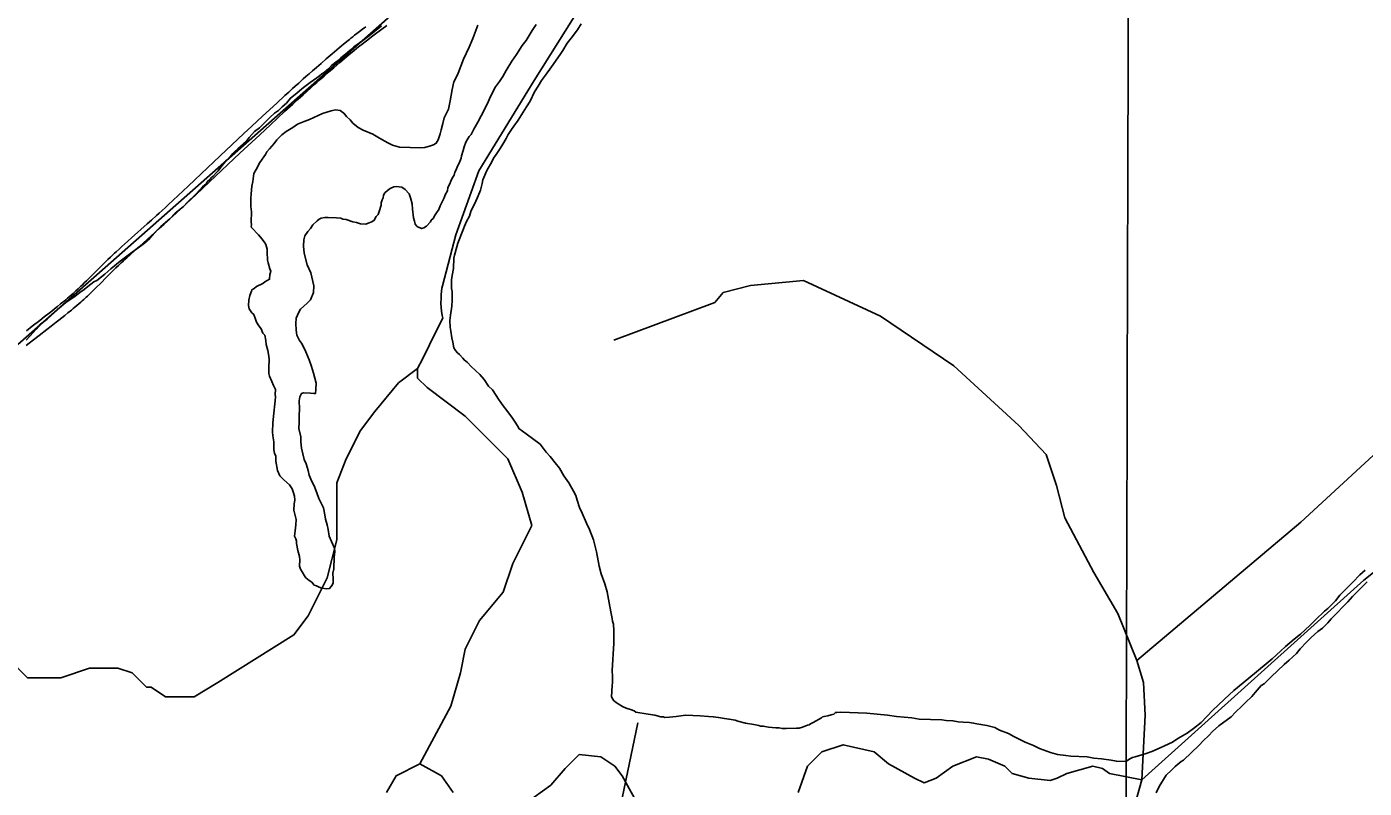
# Model space of a CAD drawing. Extents: x 3161514 to 3199414, y 831166 to 856601.
# Drawn here: x 3178562 to 3182027, y 839247 to 841220 of the extents above; entities that cross this region are included whole.
import ezdxf

# ---------------------------------------------------------------- set-up
doc = ezdxf.new("R2010")
doc.units = 0
for name, color, linetype in [('V-GRID-MAJR', 7, 'Continuous'), ('V-ROAD-CNTR', 7, 'Continuous'), ('V-SITE-VEGE', 7, 'Continuous'), ('V-TOPO-SHOR', 7, 'Continuous')]:
    doc.layers.add(name, color=color, linetype=linetype)

msp = doc.modelspace()

# ---------------------------------------------------------------- linework, layer by layer
at = {"layer": 'V-GRID-MAJR'}
msp.add_spline([(3181402.4, 836589.5), (3181419.2, 842648.4), (3181435.9, 848710.8), (3181452.7, 854773.2), (3181452.7, 854776.7)], degree=3, dxfattribs=at)
at = {"layer": 'V-ROAD-CNTR'}
for points in [[(3179458.3, 841196.4), (3179449.5, 841189.8), (3179442, 841184.1), (3179435.3, 841179), (3179429.6, 841174.5), (3179424.6, 841170.6), (3179420.2, 841167.2), (3179416.4, 841164.2), (3179409.8, 841158.8), (3179404.9, 841154.8), (3179401.2, 841151.8), (3179395.8, 841147.2), (3179390.3, 841142.6), (3179372.7, 841127.4), (3179357.2, 841114.1), (3179343.8, 841102.5), (3179332, 841092.3), (3179321.8, 841083.3), (3179312.8, 841075.5), (3179305, 841068.6), (3179298.2, 841062.6), (3179286.3, 841052), (3179277.4, 841044), (3179270.7, 841038), (3179260.8, 841028.9), (3179250.9, 841019.8), (3179229.8, 841000.4), (3179193, 840966.2), (3179165.4, 840940.6), (3179144.8, 840921.4), (3179113.8, 840892.5), (3179082.9, 840863.6), (3179066.1, 840847.8), (3179051.5, 840834), (3179000.2, 840785.6), (3178974.5, 840761.3), (3178961.7, 840749.2), (3178948.8, 840737.1), (3178940.4, 840729.3), (3178932.5, 840722.1), (3178925.1, 840715.3), (3178918.1, 840708.9), (3178905, 840697.1), (3178893.6, 840686.8), (3178853.4, 840651), (3178843.3, 840642), (3178828.4, 840628.6), (3178820.9, 840621.8), (3178813.5, 840615.1), (3178809.7, 840611.5), (3178806, 840608.1), (3178802.4, 840604.8), (3178799, 840601.5), (3178792.4, 840595.2), (3178786.3, 840589.1), (3178780.5, 840583.4), (3178769.7, 840572.7), (3178750.8, 840553.6), (3178743.6, 840546.5), (3178737.3, 840540.3), (3178731.7, 840534.8), (3178726.8, 840530.1), (3178722.5, 840525.9), (3178718.7, 840522.3), (3178715.3, 840519.2), (3178709.4, 840513.8), (3178705, 840509.7), (3178701.6, 840506.7), (3178696.4, 840502.2), (3178691.3, 840497.8), (3178686.5, 840493.7), (3178681.8, 840489.8), (3178677.3, 840486), (3178668.5, 840478.8), (3178660.2, 840472.1), (3178652.4, 840465.9), (3178645.1, 840460), (3178638.2, 840454.6), (3178625.3, 840444.5), (3178613.9, 840435.7), (3178594.1, 840420.4), (3178579.3, 840408.9), (3178568.2, 840400.3), (3178560, 840393.8)], [(3179440.2, 841220.4), (3179431.4, 841213.7), (3179423.7, 841207.9), (3179417, 841202.8), (3179411.2, 841198.2), (3179406.1, 841194.2), (3179401.6, 841190.7), (3179397.7, 841187.6), (3179390.9, 841182.1), (3179385.9, 841178), (3179382.1, 841174.9), (3179376.4, 841170.1), (3179370.8, 841165.4), (3179353.1, 841150.2), (3179337.7, 841136.9), (3179324.1, 841125.2), (3179312.3, 841114.9), (3179302, 841105.9), (3179293, 841098), (3179285.1, 841091.1), (3179278.2, 841085), (3179266.3, 841074.3), (3179257.3, 841066.3), (3179250.6, 841060.2), (3179240.5, 841051.1), (3179230.5, 841041.9), (3179209.5, 841022.4), (3179172.6, 840988.2), (3179145, 840962.6), (3179124.3, 840943.3), (3179093.3, 840914.4), (3179062.4, 840885.5), (3179045.6, 840869.7), (3179030.9, 840855.8), (3178979.6, 840807.4), (3178954, 840783.2), (3178941.1, 840771.1), (3178928.3, 840759.1), (3178920, 840751.4), (3178912.2, 840744.2), (3178904.9, 840737.4), (3178898, 840731.2), (3178885, 840719.4), (3178873.6, 840709.2), (3178833.4, 840673.4), (3178823.3, 840664.4), (3178808.3, 840650.8), (3178800.7, 840644), (3178793.2, 840637.2), (3178789.3, 840633.6), (3178785.5, 840630), (3178781.8, 840626.6), (3178778.3, 840623.2), (3178771.5, 840616.7), (3178765.2, 840610.5), (3178759.4, 840604.7), (3178748.5, 840593.8), (3178729.5, 840574.8), (3178722.5, 840567.8), (3178716.3, 840561.6), (3178710.8, 840556.3), (3178706, 840551.7), (3178701.8, 840547.7), (3178698.1, 840544.2), (3178694.9, 840541.2), (3178689.2, 840535.9), (3178684.9, 840532), (3178681.7, 840529.2), (3178676.8, 840524.9), (3178671.8, 840520.6), (3178667.2, 840516.7), (3178662.6, 840512.9), (3178658.2, 840509.2), (3178649.5, 840502.1), (3178641.4, 840495.5), (3178633.7, 840489.3), (3178626.4, 840483.6), (3178619.6, 840478.2), (3178606.8, 840468.2), (3178595.6, 840459.4), (3178575.8, 840444.1), (3178560.9, 840432.6)], [(3179495, 841224), (3179481.6, 841213.9), (3179458.2, 841196.4)]]:
    msp.add_lwpolyline(points, dxfattribs=at)
at = {"layer": 'V-SITE-VEGE'}
for points in [[(3179998.1, 841227.8), (3179988.8, 841212.6), (3179972.4, 841190.9), (3179962.1, 841177.7), (3179950.7, 841158.7), (3179943.5, 841148.2), (3179920.9, 841116.1), (3179905.5, 841095.3), (3179895.2, 841081.1), (3179886.9, 841066.8), (3179877.5, 841051.6), (3179865.9, 841027.8), (3179856.5, 841012.6), (3179843.1, 840991.7), (3179834.8, 840978.4), (3179823.5, 840962.3), (3179817.3, 840953.8), (3179809.1, 840941.5), (3179803.8, 840931), (3179795.4, 840915.8), (3179788.2, 840904.4), (3179777.9, 840889.3), (3179770.7, 840879.8), (3179766.4, 840870.3), (3179753.9, 840847.4), (3179743.2, 840823.5), (3179741.9, 840813.8), (3179737.3, 840796.5), (3179730.9, 840782.2), (3179722.3, 840762.1), (3179717.1, 840752.6), (3179711.8, 840741.1), (3179708.4, 840729.6), (3179701.1, 840715.3), (3179695.8, 840703.8), (3179691.4, 840692.3), (3179678.5, 840659.8), (3179671.7, 840634.8), (3179669.5, 840628), (3179668.2, 840620.3), (3179667.2, 840594.1), (3179663.6, 840575.8), (3179662.1, 840564.1), (3179662.2, 840541.8), (3179663.9, 840533.9), (3179664, 840511.6), (3179663.4, 840496), (3179659.6, 840472.8), (3179658.1, 840459.3), (3179658.4, 840441.8), (3179660.8, 840431), (3179663.1, 840414.4), (3179665.6, 840402.6), (3179667.9, 840387.9), (3179672.5, 840381), (3179678.1, 840374.9), (3179682.8, 840370.8), (3179691.2, 840361.7), (3179694.9, 840356.7), (3179703.4, 840350.6), (3179712.7, 840339.5), (3179735.3, 840319.2), (3179746.4, 840306.1), (3179758.4, 840289.1), (3179768.7, 840279), (3179777.9, 840265), (3179784.3, 840255.1), (3179796.3, 840238.1), (3179805.5, 840226), (3179820.3, 840206), (3179828.6, 840193.1), (3179835.9, 840182.1), (3179836.8, 840179.1), (3179855.7, 840165.7), (3179891.6, 840138.1), (3179907.3, 840118), (3179917.6, 840106.9), (3179930.5, 840089.9), (3179941.6, 840075.9)], [(3179681.7, 840866.7), (3179687.1, 840880.1), (3179688.3, 840885.9), (3179692.7, 840899.4), (3179695, 840909), (3179699.4, 840921.5), (3179702.5, 840927.2), (3179707.7, 840935.7), (3179712.8, 840941.4), (3179716.9, 840948), (3179720.1, 840954.7), (3179730.5, 840972.8), (3179739, 840989.9), (3179755.8, 841021.4), (3179763.3, 841039.6), (3179775.9, 841064.3), (3179786.2, 841078.5), (3179795.5, 841091.8), (3179803.8, 841107), (3179818.4, 841130.8), (3179830.7, 841148.7), (3179845.2, 841171.5), (3179855.5, 841184.7), (3179871, 841210.4), (3179881.4, 841226.5)], [(3179079.2, 840874.6), (3179084.2, 840878.3), (3179095.4, 840891.5), (3179100.5, 840897.1), (3179108.5, 840903.6), (3179129.7, 840923.2), (3179137.9, 840933.6), (3179152.1, 840948.6), (3179165.1, 840958.8), (3179181.3, 840974.7), (3179191.4, 840985), (3179203.5, 840996.2), (3179213.5, 841003.6), (3179223.6, 841012.9), (3179234.6, 841022.2), (3179244.9, 841035.4), (3179256.9, 841044.7), (3179279, 841063.3), (3179296.1, 841076.2), (3179313.1, 841088.2), (3179320, 841092.8), (3179326.1, 841098.4), (3179332.1, 841102), (3179343.1, 841111.3), (3179351.2, 841119.8), (3179366.2, 841130.8), (3179375.4, 841140.2), (3179392.4, 841153.2), (3179399.5, 841159.7), (3179409.5, 841168.1), (3179432.5, 841184.7), (3179449.5, 841197.6), (3179480.7, 841222.6)], [(3179730.6, 841224.6), (3179717.6, 841190.1), (3179708, 841167.1), (3179693.2, 841136.6), (3179686.6, 841118.4), (3179679.1, 841100.2), (3179674.8, 841090.6), (3179668.5, 841077.3), (3179663.9, 841058), (3179658.8, 841028.1), (3179654.1, 841006.9), (3179643.5, 840983.9), (3179640, 840969.5), (3179635.5, 840953.1), (3179633.1, 840942.5), (3179627.6, 840927.2), (3179622.5, 840918.6), (3179615.5, 840914), (3179607.6, 840911.4), (3179592.8, 840907.1), (3179583.1, 840906.6), (3179527.8, 840908.7), (3179509.5, 840913.3), (3179497.1, 840919.6), (3179475.2, 840931.2), (3179458.1, 840941.6), (3179433.2, 840952.3), (3179419.9, 840959.6), (3179406.7, 840970.8), (3179399.2, 840978.9), (3179389.9, 840988), (3179383.4, 840996), (3179376.8, 841001.1), (3179373.9, 841003.2), (3179361.3, 841004.6), (3179350.5, 841002.1), (3179327.9, 840995.2), (3179294.3, 840980), (3179280.4, 840974.7), (3179262.7, 840967.6), (3179250.7, 840959.4), (3179233.8, 840949.3), (3179222.7, 840940), (3179209.6, 840926.9), (3179202.4, 840917.5), (3179190.2, 840904.3), (3179184, 840895.8), (3179179.9, 840889.2), (3179165.5, 840868.4), (3179156, 840850.2), (3179149.8, 840839.8), (3179147, 840819.5), (3179144.6, 840806.9), (3179142.9, 840787.6), (3179142.4, 840774.9), (3179142.6, 840754.5), (3179144, 840740.8), (3179143, 840714.6), (3179143.6, 840706.8), (3179143.5, 840703.9), (3179144.3, 840700), (3179162.1, 840680.8), (3179171.3, 840669.8), (3179178.8, 840660.7), (3179181.5, 840655.8), (3179184.9, 840644), (3179184.6, 840636.2), (3179185.8, 840615.7), (3179187.5, 840608.9), (3179191.7, 840593.1), (3179194.4, 840587.2), (3179192.2, 840580.5), (3179191.1, 840578.6), (3179190.6, 840566), (3179178.7, 840559.6), (3179173.7, 840555), (3179156.8, 840546.9), (3179150.8, 840542.2), (3179144.9, 840538.6), (3179143.7, 840534.7), (3179139.4, 840524.2)], [(3178560.3, 840407.7), (3178569.4, 840418), (3178585.7, 840436.8), (3178596.9, 840449.1), (3178614.9, 840462.9), (3178646.2, 840491.9), (3178663.3, 840505.8), (3178687.2, 840522.3), (3178699.3, 840531.6), (3178710.2, 840539), (3178720.3, 840547.3), (3178735.3, 840559.4), (3178743.3, 840562.9), (3178764.3, 840578.7), (3178779.4, 840592.7), (3178803.6, 840613.1), (3178817.6, 840623.3), (3178834.6, 840636.2), (3178846.6, 840644.5), (3178866.6, 840659.3), (3178880.7, 840671.4), (3178900, 840693.9), (3178909.1, 840702.3), (3178932.3, 840722.8), (3178946.4, 840736.9), (3178967.5, 840754.5), (3178977.7, 840765.8), (3178999.9, 840786.3), (3179010.1, 840797.6), (3179017.2, 840805.1), (3179026.2, 840813.5), (3179029.3, 840818.2), (3179036.4, 840824.8), (3179040.5, 840829.5), (3179044.5, 840833.2), (3179053.7, 840843.5), (3179057.7, 840847.3), (3179064.9, 840856.7), (3179079.2, 840874.6)], [(3179267.3, 840212), (3179268, 840230.4), (3179267.8, 840250.8), (3179269.2, 840261.5), (3179273.4, 840270.1), (3179278.4, 840271.8), (3179296.8, 840271.1), (3179305.5, 840269.8), (3179309.4, 840269.6), (3179310.8, 840280.3), (3179311.4, 840296.8), (3179304.6, 840322.3), (3179299.5, 840340), (3179293.3, 840356.8), (3179284.4, 840377.6), (3179280, 840387.5), (3179273.7, 840400.4), (3179268.1, 840407.4), (3179261.8, 840421.2), (3179259.4, 840434), (3179259.1, 840451.5), (3179259.6, 840465.1), (3179267, 840480.3), (3179271.2, 840488), (3179288.4, 840503.8), (3179296.5, 840512.3), (3179305, 840531.4), (3179305.7, 840548.8), (3179297.3, 840582.2), (3179288.3, 840603), (3179280.8, 840633.4), (3179278.6, 840652), (3179279.2, 840668.5), (3179282.5, 840678.1), (3179289.8, 840689.5), (3179296.9, 840697.9), (3179303.1, 840707.4), (3179314.2, 840717.7), (3179319.2, 840721.4), (3179324.2, 840724.1), (3179334, 840725.7), (3179342.7, 840726.3), (3179364.1, 840725.5), (3179375.7, 840724.1), (3179380.5, 840721.9), (3179389.2, 840720.6), (3179406.5, 840715.1), (3179416.1, 840712.8), (3179426.7, 840709.4), (3179440.3, 840708.9), (3179446.2, 840711.6), (3179456.1, 840715.1), (3179462, 840718.7), (3179467.3, 840728.3), (3179472.3, 840733.9), (3179474.6, 840741.6), (3179480.1, 840757.9), (3179480.3, 840763.7), (3179482.6, 840771.4), (3179484.7, 840777.2), (3179486, 840783.9), (3179489.1, 840789.6), (3179496.2, 840796.2), (3179503.1, 840800.8), (3179513, 840805.2), (3179519.9, 840806), (3179533.4, 840804.5), (3179541.9, 840798.3), (3179552.2, 840787.2), (3179555.7, 840777.3), (3179560, 840761.6), (3179561.4, 840747.9), (3179563.4, 840725.5), (3179566, 840716.6), (3179567.6, 840708.8), (3179572.3, 840703.8), (3179576.1, 840700.7), (3179580.9, 840699.5), (3179584.7, 840697.4), (3179590.6, 840699.2), (3179597.6, 840703.8), (3179607.7, 840715), (3179609.8, 840718.8), (3179614.9, 840723.5), (3179620.1, 840733), (3179623.2, 840737.8), (3179629.4, 840746.3), (3179632.7, 840755.9), (3179636.9, 840764.5), (3179643.2, 840776.8), (3179645.4, 840784.5), (3179651.7, 840795), (3179653, 840803.7), (3179658.2, 840813.2), (3179660.4, 840819.9), (3179663.6, 840827.6), (3179668.8, 840836.1), (3179671.1, 840843.8), (3179674.2, 840849.5), (3179677.5, 840859.1), (3179681.7, 840866.7)], [(3179139.4, 840524.2), (3179137, 840511.7), (3179136.5, 840498.1), (3179138.1, 840489.2), (3179144.5, 840479.3), (3179150.1, 840474.2), (3179154.5, 840462.4), (3179157.1, 840454.5), (3179162.6, 840445.5), (3179169.1, 840437.5), (3179173.6, 840426.6), (3179178.2, 840420.6), (3179181.5, 840406.9), (3179182.1, 840397.1), (3179186.4, 840381.4), (3179187.9, 840371.6), (3179189.4, 840359.9), (3179188.5, 840334.6), (3179188.9, 840322), (3179190.6, 840315.1), (3179196.9, 840301.3), (3179201.3, 840290.4), (3179205.8, 840280.5), (3179205.3, 840266.9), (3179206, 840261), (3179205.6, 840250.4), (3179201.1, 840210.7), (3179199.5, 840193.2), (3179198.6, 840170.9), (3179199.2, 840160.2), (3179201.5, 840144.5), (3179202.1, 840136.7), (3179201.6, 840124.1), (3179203.3, 840115.3), (3179206.8, 840107.4), (3179207.3, 840094.7), (3179211.2, 840070.3), (3179217.5, 840056.4), (3179227.8, 840046.3), (3179242.8, 840033.1), (3179249.2, 840023.1), (3179252.7, 840012.2), (3179255.3, 840003.4), (3179255.9, 839993.7), (3179254.5, 839984), (3179253.9, 839967.5), (3179256.4, 839956.7), (3179259.7, 839942.9), (3179259.2, 839929.4), (3179256.7, 839913.9), (3179256.4, 839907.1), (3179255.2, 839900.3), (3179258.8, 839893.4), (3179260.5, 839887.5), (3179260.2, 839880.7), (3179264.4, 839863), (3179268.7, 839847.3), (3179269.3, 839838.5), (3179268.7, 839822), (3179271.3, 839814.2), (3179274.9, 839807.2), (3179281.3, 839797.2), (3179285, 839792.2), (3179293.5, 839785.1), (3179300.1, 839780.9), (3179306.6, 839772.9), (3179312.4, 839771.7), (3179319, 839767.6), (3179325.8, 839765.4), (3179339.3, 839763.9), (3179346.1, 839764.6), (3179353.3, 839773), (3179355.5, 839778.8), (3179355.9, 839789.5), (3179354.5, 839804.1), (3179356.9, 839815.7), (3179358.1, 839845.8), (3179359.6, 839859.3), (3179359, 839869.1), (3179350.9, 839885.9), (3179345.6, 839899.7), (3179342.4, 839917.4), (3179339.9, 839929.1), (3179335.6, 839943.9), (3179334.1, 839955.6), (3179330.9, 839973.2), (3179325.5, 839984.1), (3179318.3, 839998), (3179313, 840012.8), (3179305.9, 840030.6), (3179300.5, 840041.5), (3179293.4, 840058.3), (3179290.9, 840070.1), (3179285.8, 840087.8), (3179280.4, 840098.7), (3179273.8, 840128.1), (3179271.5, 840144.7), (3179272, 840157.3), (3179267, 840178.9), (3179267.6, 840195.4), (3179267.3, 840212)], [(3179941.6, 840075.9), (3179953.5, 840056), (3179966.4, 840038), (3179978.2, 840017.1), (3179984.6, 840005.2), (3179988, 839993.4), (3179994.1, 839974.7), (3180000.3, 839959.8), (3180012, 839934.1), (3180020.1, 839917.2), (3180029.7, 839890.6), (3180033.1, 839876.9), (3180038.2, 839859.2), (3180044.5, 839822), (3180049.6, 839802.3), (3180059.3, 839776.7), (3180065.3, 839756), (3180072.6, 839717.8), (3180075.7, 839699.2), (3180078.2, 839686.5), (3180078.9, 839679.7), (3180081.5, 839671.8), (3180082.8, 839655.2), (3180082.5, 839623.1), (3180078.8, 839552.3), (3180079.1, 839536.7), (3180078.9, 839529.9), (3180079.5, 839520.2), (3180078.2, 839513.4), (3180077.1, 839483.3), (3180079.8, 839477.4), (3180082.5, 839473.4), (3180084.4, 839472.3), (3180089.2, 839469.2), (3180093.9, 839465.2), (3180105.3, 839458.9), (3180114.8, 839454.6), (3180128.3, 839450.2), (3180135, 839447), (3180139.7, 839443.9), (3180171.6, 839438.8), (3180189, 839436.2), (3180204.4, 839431.7), (3180211.2, 839431.4), (3180214.1, 839430.4), (3180226.7, 839430.8), (3180244.3, 839433.1), (3180268.7, 839436), (3180306.6, 839434.5), (3180327.9, 839432.7), (3180340.5, 839432.2), (3180354, 839429.8), (3180364.7, 839428.4), (3180381.1, 839425.8), (3180386.9, 839424.6), (3180397.5, 839423.2), (3180404.3, 839421), (3180423.5, 839415.4), (3180445.7, 839411.6), (3180458.2, 839409.2), (3180463.1, 839408), (3180469.9, 839407.8), (3180483.4, 839405.3), (3180502.8, 839403.6), (3180511.5, 839403.2), (3180519.2, 839402), (3180528.9, 839401.6), (3180556.2, 839402.5), (3180563, 839402.2), (3180571.8, 839404.8), (3180584.7, 839410.1), (3180588.6, 839410.9), (3180592.6, 839413.7), (3180599.5, 839417.3), (3180620.4, 839429.1), (3180623.4, 839431.9), (3180627.4, 839432.7), (3180637.2, 839434.3), (3180646, 839436.9), (3180652.9, 839438.6), (3180657, 839443.3), (3180660.8, 839443.1), (3180670.6, 839443.7), (3180738.5, 839441.1), (3180791.8, 839436.1), (3180815, 839432.3), (3180854.7, 839428.8), (3180874.1, 839426.1), (3180932.3, 839423.8), (3180943.9, 839422.4), (3180961.4, 839421.7), (3180974.9, 839419.2), (3180987.5, 839417.8), (3181004, 839417.1), (3181014.7, 839415.7), (3181023.3, 839413.5), (3181034, 839412.1), (3181049.4, 839409.5), (3181069.6, 839403.9), (3181082, 839397.6), (3181105, 839388.9)], [(3181105, 839388.9), (3181119.3, 839380.6), (3181148.8, 839365.8), (3181169.9, 839357.2), (3181185.2, 839349.8), (3181213.9, 839339), (3181232.2, 839334.3), (3181253.5, 839331.6), (3181267, 839330.1), (3181308.8, 839328.5), (3181326.1, 839324.9), (3181346.5, 839323.1), (3181371.6, 839319.2), (3181385.1, 839316.7), (3181409.4, 839315.8), (3181421.4, 839324.1), (3181426.4, 839326.8), (3181433.2, 839328.5), (3181442.1, 839331), (3181461.8, 839337.1), (3181476.6, 839342.3), (3181498.3, 839351.2), (3181509.2, 839356.6), (3181530, 839366.5), (3181544, 839375.7), (3181567.8, 839389.3), (3181584.8, 839401.3), (3181604.9, 839417.1), (3181618.1, 839432.1), (3181635.3, 839449.9), (3181647.4, 839461.1), (3181664.6, 839478), (3181688.8, 839500.3), (3181728, 839531.9), (3181773.2, 839569), (3181788.3, 839582), (3181810.4, 839601.6), (3181822.6, 839613.8), (3181845.7, 839633.3), (3181861.8, 839646.3), (3181886, 839668.7), (3181901.1, 839683.6), (3181924.4, 839706.1), (3181932.4, 839712.6), (3181952.6, 839732.2), (3181963.9, 839747.3), (3181984.1, 839767.9), (3181997.3, 839781), (3182015.5, 839799.7), (3182029.6, 839811.8)], [(3182034.3, 839781.5), (3182019.1, 839766.5), (3181996.8, 839744.1), (3181984.6, 839730), (3181969.4, 839715), (3181958.3, 839702.8), (3181941.1, 839686), (3181932.9, 839675.6), (3181918.7, 839661.6), (3181906.8, 839653.3), (3181889.6, 839637.4), (3181877.5, 839625.2), (3181861.3, 839608.4), (3181851.1, 839596.1), (3181832.9, 839578.4), (3181819.8, 839567.2), (3181785.5, 839535.5), (3181767.3, 839517.7), (3181760.3, 839513.1), (3181744.1, 839495.3), (3181735.9, 839484.9), (3181719.7, 839469), (3181709.6, 839459.7), (3181693.4, 839443.8), (3181682.3, 839431.6), (3181650.3, 839408.5), (3181634.1, 839393.6), (3181624, 839383.3), (3181609.8, 839369.2), (3181599.7, 839358), (3181558.3, 839319.7), (3181552.4, 839316.1), (3181537.3, 839303), (3181527.2, 839293.7), (3181514, 839280.6), (3181495.4, 839251.2), (3181487.9, 839234.9)]]:
    msp.add_lwpolyline(points, dxfattribs=at)
at = {"layer": 'V-TOPO-SHOR'}
for points in [[(3178449.6, 840319.4), (3180029.8, 841713.7), (3180220.1, 841868.6), (3180308.5, 841908.4)], [(3179998.7, 841276.5), (3179876.5, 841081.4), (3179733, 840846.5), (3179673.7, 840681), (3179638.5, 840548.7), (3179636.8, 840543), (3179635.4, 840526.1), (3179635.4, 840516.6), (3179634.4, 840502.8), (3179635.9, 840483.3), (3179637.8, 840471.7), (3179639.3, 840464.8)], [(3181450.7, 839268.1), (3182026.1, 839786), (3182114.6, 839856.8), (3182610.4, 840308.3), (3183287.6, 840910.3), (3183610.8, 841193.6), (3183832.1, 840751), (3183814.4, 840649.2)], [(3181410.8, 839126.5), (3181450.7, 839268.1), (3181459.5, 839436.3), (3181455.1, 839520.4), (3181437.4, 839578), (3181862.3, 839936.5), (3182703.4, 840711.1)], [(3181437.4, 839578), (3181388.7, 839699.7), (3181326.7, 839805.9), (3181251.5, 839947.6), (3181229.4, 840031.7), (3181202.8, 840111.4), (3181132, 840186.6), (3180963.8, 840341.5), (3180773.4, 840469.9), (3180574.3, 840562.9), (3180437, 840549.6), (3180366.2, 840531.9), (3180344.1, 840505.3), (3180082.9, 840407.9)], [(3179580.4, 839310), (3179660.5, 839459.4), (3179685.2, 839545.7), (3179697.5, 839607.3), (3179734.5, 839681.2), (3179796.1, 839755.2), (3179820.7, 839829.1), (3179870, 839927.7), (3179845.4, 840014), (3179808.4, 840100.2), (3179697.5, 840211.1), (3179648.2, 840248.1), (3179598.9, 840285.1), (3179574.2, 840309.7), (3179574.2, 840334.4), (3179586.6, 840359), (3179623.5, 840433), (3179639.3, 840464.8)], [(3178514.4, 839582.6), (3178563.7, 839533.3), (3178650, 839533.3), (3178723.9, 839558), (3178748.6, 839558), (3178797.8, 839558), (3178834.8, 839545.7), (3178871.8, 839508.7), (3178884.1, 839508.7), (3178921.1, 839484), (3178995, 839484), (3179056.6, 839521), (3179253.8, 839644.3), (3179290.8, 839693.5), (3179340.1, 839792.1), (3179364.7, 839890.7), (3179364.7, 839977), (3179364.7, 840038.6), (3179389.4, 840100.2), (3179426.4, 840174.2), (3179463.3, 840223.5), (3179525, 840297.4), (3179574.2, 840334.4)], [(3176825.1, 836964.2), (3176829.5, 836990.8), (3176869.4, 837026.2), (3177037.6, 837128), (3177165.9, 837216.5), (3178356.6, 838000), (3178586.8, 838154.9), (3179025, 838460.3), (3179326, 838641.8), (3179534.1, 838765.7), (3179689, 838827.7), (3179830.6, 838876.4), (3179857.2, 838880.8), (3180047.5, 838947.2), (3180144.9, 839416.4)], [(3180560.2, 839236), (3180584.8, 839303.8), (3180621.8, 839340.8), (3180677.2, 839359.3), (3180757.3, 839340.8), (3180794.3, 839310), (3180862.1, 839273), (3180886.7, 839260.7), (3180917.5, 839273), (3180960.7, 839303.8), (3181022.3, 839328.5), (3181053.1, 839322.3), (3181096.2, 839303.8), (3181114.7, 839285.3), (3181157.9, 839273), (3181213.3, 839266.8), (3181231.8, 839273), (3181256.5, 839285.3), (3181324.2, 839303.8), (3181348.9, 839297.6), (3181367.4, 839285.3), (3181450.7, 839268.1)], [(3179833, 839192.9), (3179919.3, 839254.5), (3179956.3, 839297.6), (3179993.3, 839334.6), (3180048.7, 839328.5), (3180085.7, 839303.8), (3180104.2, 839279.2), (3180141.1, 839211.4)], [(3179494.1, 839236), (3179518.8, 839279.2), (3179580.4, 839310), (3179635.9, 839279.2), (3179666.7, 839236)]]:
    msp.add_lwpolyline(points, dxfattribs=at)

doc.saveas('drawing.dxf')
